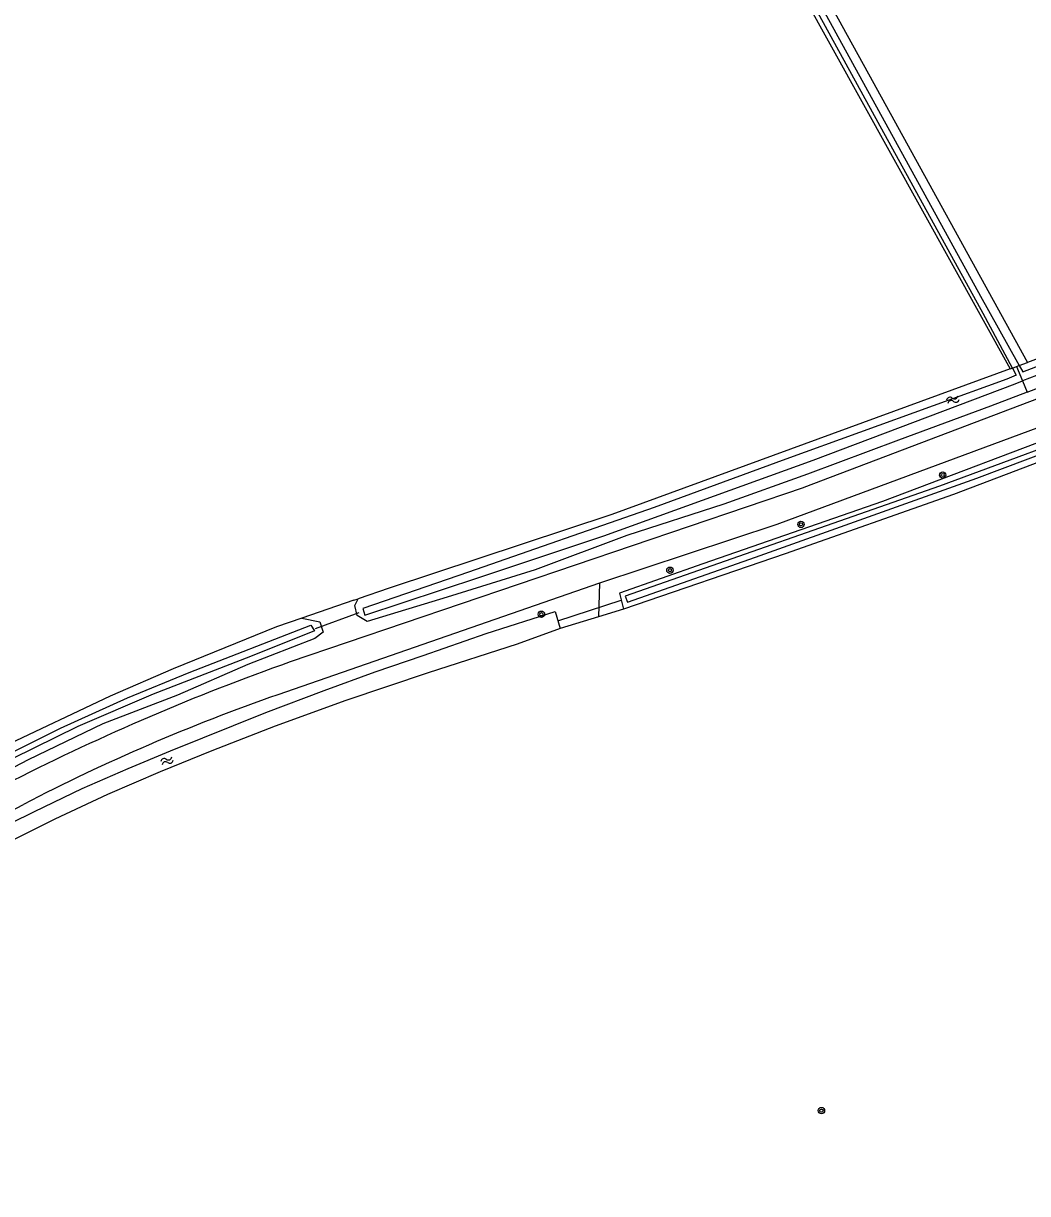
# Model space of a CAD drawing. Extents: x 133000 to 136000, y 400500 to 403500.
# Drawn here: x 135514.9 to 135641.2, y 400774.9 to 400922.1 of the extents above; entities that cross this region are included whole.
import ezdxf

# ---------------------------------------------------------------- set-up
doc = ezdxf.new("R2010")
doc.units = 0
for name, color, linetype in [('gg-knt-bronhoudergrens', 7, 'Continuous'), ('gg-knt-onverhard', 7, 'Continuous'), ('gg-kntw-bovenkant insteek waterloop', 7, 'Continuous'), ('gg-kntw-waterlijn', 7, 'Continuous'), ('gg-kwrk-duiker nz buis', 7, 'Continuous'), ('gt-grn-groengrens', 7, 'Continuous'), ('gt-grn-vlakafsluiter', 7, 'Continuous'), ('gt-symb-boom', 7, 'Continuous'), ('gt-symb-watersymbool', 7, 'Continuous')]:
    doc.layers.add(name, color=color, linetype=linetype)

# ---------------------------------------------------------------- blocks, each defined once
blk = doc.blocks.new('gt0-BOOM')
at = {"layer": 'gt-symb-boom'}
for radius in [0.4, 0.2]:
    blk.add_circle((0, 0), radius, dxfattribs=at)
blk = doc.blocks.new('gt0-WA')
at = {"layer": 'gt-symb-watersymbool'}
for centre, start, end in [((-0.32, 0.02), 28.0725, 151.9275), ((0.43, 0.42), 208.0725, 331.9275), ((-0.32, -0.43), 28.0725, 151.9275), ((0.43, -0.03), 208.0725, 331.9275)]:
    blk.add_arc(centre, 0.425, start, end, dxfattribs=at)

msp = doc.modelspace()

# ---------------------------------------------------------------- linework, layer by layer
at = {"layer": 'gg-knt-bronhoudergrens'}
msp.add_line((135556.46, 400849.55), (135549.94, 400847.3), dxfattribs=at)
at = {"layer": 'gg-knt-onverhard'}
for p, q in [((135587.35, 400851.69), (135546.9, 400837.67)), ((135423.33, 400774.91), (135514.93, 400823.87))]:
    msp.add_line(p, q, dxfattribs=at)
for points in [[(135797.94, 400943.79), (135778.8, 400934.39), (135707.5, 400900.35), (135677.64, 400888.26), (135613.07, 400863.75)], [(135736.46, 400909.47), (135709.48, 400897.12), (135688.44, 400888.83), (135667.45, 400880.5), (135609.66, 400859.07), (135587.35, 400851.69)], [(135613.07, 400863.75), (135612.96, 400863.71), (135548.49, 400841.79)]]:
    msp.add_lwpolyline(points, dxfattribs=at)
for centre, radius, start, end in [((135646.17, 400565.5), 293.05, 109.4708, 116.8911), ((135628.99, 400603.48), 248.16, 109.3164, 117.3634)]:
    msp.add_arc(centre, radius, start, end, dxfattribs=at)
at = {"layer": 'gg-kntw-bovenkant insteek waterloop'}
for points in [[(135441.25, 401040.14), (135473.17, 401006.4), (135489.81, 400989.91), (135506.45, 400973.42), (135524.98, 400955.57), (135541.77, 400939.01), (135543.52, 400937.72), (135546.18, 400937.57), (135548.88, 400936.81), (135561.27, 400927.11), (135563.19, 400926.36), (135565.28, 400926.76), (135600.26, 400952.4), (135601.01, 400952.36), (135621.17, 400915.76), (135641.17, 400879.46)], [(135566.42, 400924.09), (135586.92, 400939.15), (135598.92, 400947.79), (135600.74, 400947.53), (135601.68, 400945.97), (135638.98, 400878.65)], [(135686.14, 400897.29), (135686.13, 400897.29), (135670.91, 400890.84), (135659.97, 400886.45), (135641.17, 400879.46)], [(135641.12, 400875.72), (135647.23, 400878.06), (135658.87, 400882.86), (135670.49, 400887.28), (135681.9, 400891.72), (135687.59, 400893.9)], [(135691.43, 400887.59), (135682.65, 400884.54), (135667.14, 400878.5), (135656.96, 400874.65), (135647.96, 400871.45), (135622.96, 400861.99), (135600.35, 400854.14), (135589.87, 400850.42), (135590.4, 400848.44)], [(135691.05, 400885.07), (135690.35, 400884.94), (135688.42, 400884.17), (135673.23, 400878.42), (135649.33, 400869.47), (135631.87, 400862.84), (135610.73, 400855.38), (135590.4, 400848.44)], [(135638.98, 400878.65), (135588.92, 400860.33), (135560.92, 400851.09), (135557.03, 400849.74)], [(135641.12, 400875.72), (135636.53, 400873.97), (135624.96, 400869.69), (135613.51, 400865.42), (135603.01, 400861.62), (135590.8, 400857.7), (135579.26, 400853.38), (135568.2, 400849.95), (135558.14, 400846.86)], [(135558.14, 400846.86), (135556.91, 400847.64), (135556.6, 400848.88), (135557.03, 400849.74)], [(135479.91, 400801.17), (135478.98, 400803.05), (135483.56, 400805.42), (135490.95, 400809.42), (135497.33, 400813.01), (135510.32, 400820.04), (135516.33, 400822.99), (135522.32, 400825.85), (135528.11, 400828.37), (135533.43, 400830.61), (135545.4, 400835.43), (135552.74, 400838.19), (135559.16, 400840.53), (135565.18, 400842.59), (135573.12, 400845.38), (135581.81, 400848.13), (135582.4, 400845.98)], [(135549.94, 400847.3), (135546.76, 400846.2), (135533.74, 400840.93), (135525.82, 400837.49), (135512.4, 400831.13)], [(135549.94, 400847.3), (135552.21, 400846.84), (135552.64, 400845.55)], [(135552.64, 400845.55), (135551.59, 400844.75), (135543.16, 400841.45), (135534.31, 400837.6), (135524.91, 400834), (135515.54, 400829.46), (135507.41, 400825.26), (135499.31, 400820.6), (135490.71, 400816.09), (135477.27, 400809.11), (135475.72, 400811.32)], [(135582.4, 400845.98), (135577.01, 400844.03), (135565.84, 400840.42), (135555.48, 400836.93), (135546.57, 400833.69), (135538.62, 400830.61), (135532.13, 400827.97), (135525.49, 400825.13), (135518.88, 400822), (135504.94, 400815.06), (135497.91, 400811.29), (135490.72, 400807.18), (135479.91, 400801.17)]]:
    msp.add_lwpolyline(points, dxfattribs=at)
at = {"layer": 'gg-kntw-waterlijn'}
for points in [[(135639.28, 400878.76), (135635.6, 400885.61), (135622.41, 400909.64), (135616.51, 400920.42), (135606.32, 400939.06)], [(135615.45, 400923.89), (135635.28, 400887.8), (135639.94, 400879.47), (135640.15, 400879.08)], [(135640.15, 400879.08), (135640.58, 400878.28), (135654.08, 400883.5), (135671.49, 400890.01), (135686.73, 400895.9)], [(135687.14, 400894.96), (135673.98, 400889.91), (135640.55, 400877.13)], [(135691.78, 400887.04), (135689.12, 400886.03), (135678.46, 400882.2), (135652.79, 400872.29), (135630.12, 400863.91), (135590.61, 400850.06), (135590.87, 400849.3), (135606.98, 400854.95), (135634.83, 400864.92), (135656.74, 400873.18), (135673.37, 400879.45), (135690, 400885.73), (135691.21, 400886.05), (135691.85, 400885.97), (135692.34, 400885.35)], [(135639.28, 400878.76), (135639.76, 400877.88), (135638.58, 400877.38), (135610.81, 400867.28), (135594.25, 400861.22), (135570.89, 400853.07), (135557.59, 400848.52), (135557.85, 400847.68), (135572.33, 400852.44), (135587.89, 400857.66), (135614.24, 400867.18), (135639.62, 400876.77), (135640.55, 400877.13)], [(135476.62, 400810.73), (135488.2, 400816.94), (135502.62, 400824.68), (135510.59, 400828.96), (135519.58, 400833.44), (135528.01, 400837.27), (135535.78, 400840.44), (135551.08, 400846.42), (135551.51, 400845.7), (135543.49, 400842.47), (135531.24, 400837.72), (135521.79, 400833.68), (135513.53, 400829.61), (135504.11, 400824.77), (135489.81, 400816.91), (135477.15, 400809.95), (135476.62, 400810.73)]]:
    msp.add_lwpolyline(points, dxfattribs=at)
at = {"layer": 'gg-kwrk-duiker nz buis'}
for p, q in [((135582.13, 400846.97), (135590.1, 400849.55)), ((135551.64, 400845.99), (135557.14, 400848.01))]:
    msp.add_line(p, q, dxfattribs=at)
at = {"layer": 'gt-grn-groengrens'}
for p, q in [((135587.35, 400851.69), (135587.24, 400847.47)), ((135556.46, 400849.55), (135557.03, 400849.74)), ((135590.4, 400848.44), (135587.24, 400847.47)), ((135587.24, 400847.47), (135582.4, 400845.98))]:
    msp.add_line(p, q, dxfattribs=at)
at = {"layer": 'gt-grn-vlakafsluiter'}
for p, q in [((135639.28, 400878.76), (135639.81, 400878.96)), ((135639.81, 400878.96), (135640.15, 400879.08)), ((135639.81, 400878.96), (135640.55, 400877.13)), ((135640.15, 400879.08), (135641.17, 400879.46)), ((135638.98, 400878.65), (135639.28, 400878.76)), ((135640.55, 400877.13), (135641.12, 400875.72))]:
    msp.add_line(p, q, dxfattribs=at)

# ---------------------------------------------------------------- block references
at = {"layer": 'gt-symb-boom'}
for p in [(135630.52, 400865.3), (135612.7, 400859.09), (135596.22, 400853.33), (135580.06, 400847.79), (135615.27, 400785.35)]:
    msp.add_blockref('gt0-BOOM', p, dxfattribs=at)
at = {"layer": 'gt-symb-watersymbool'}
for p, rotation in [((135631.74, 400874.76), 20.120165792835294), ((135532.93, 400829.33), 22.205643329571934)]:
    msp.add_blockref('gt0-WA', p, dxfattribs=dict(at, rotation=rotation))

doc.saveas('drawing.dxf')
